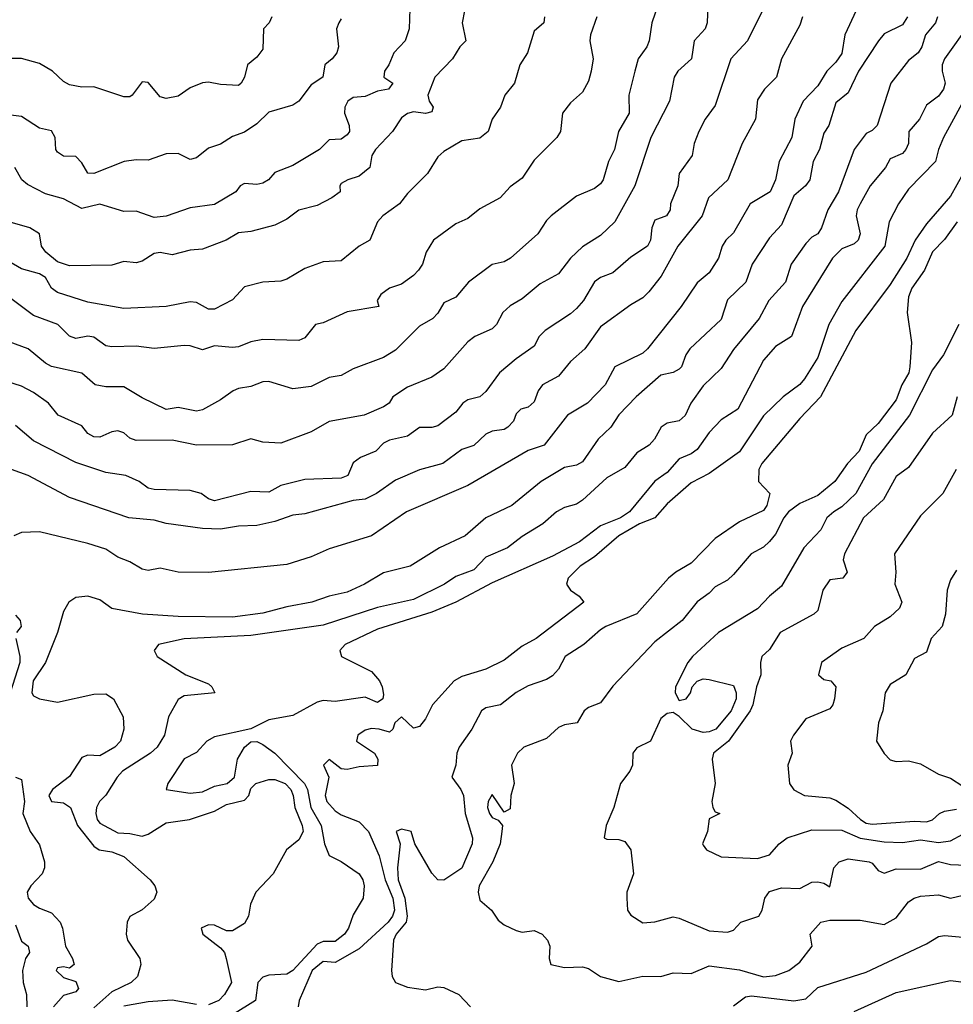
# Model space of a CAD drawing. Header units: metres. Extents: x -46681 to -43747, y -240911 to -237677.
# Tile 611 of 656: x -45624 to -45547, y -239375 to -239293. Entities that reach past the tile are written whole.
import ezdxf

# ---------------------------------------------------------------- set-up
doc = ezdxf.new("R2010")
doc.units = ezdxf.units.M
doc.layers.add('CONTOUR_INDEX', color=1, linetype='Continuous')
doc.layers.add('CONTOUR_INTER', color=3, linetype='Continuous')

msp = doc.modelspace()

# ---------------------------------------------------------------- linework, layer by layer
at = {"layer": 'CONTOUR_INDEX'}
for points, elevation in [([(-45554.919, -239292.52), (-45555.859, -239294.52), (-45556.095, -239296.071), (-45556.595, -239296.792), (-45557.344, -239297.52), (-45558.095, -239298.738), (-45559.3, -239300.02), (-45560.015, -239301.52), (-45560.253, -239303.02), (-45561.294, -239305.02), (-45561.614, -239306.52), (-45562.056, -239307.52), (-45563.696, -239308.52), (-45565.095, -239310.918), (-45565.731, -239311.52), (-45566.023, -239312.02), (-45566.326, -239313.02), (-45567.095, -239314.244), (-45568.095, -239315.059), (-45569.411, -239317.02), (-45572.203, -239320.52), (-45572.595, -239320.879), (-45574.925, -239322.02), (-45575.722, -239323.52), (-45577.193, -239325.02), (-45578.847, -239326.02), (-45580.771, -239328.52), (-45582.095, -239328.955), (-45587.095, -239331.844), (-45592.177, -239334.02), (-45595.095, -239336.027), (-45598.595, -239337.093), (-45600.095, -239337.757), (-45602.095, -239338.392), (-45608.595, -239339.065), (-45611.095, -239339.042), (-45612.595, -239338.693), (-45613.595, -239338.893), (-45614.095, -239338.791), (-45615.095, -239338.183), (-45616.095, -239337.782), (-45617.095, -239337.116), (-45618.595, -239336.647), (-45622.595, -239335.697), (-45624.095, -239335.743), (-45624.718, -239336.02)], 100), ([(-45576.417, -239293.02), (-45576.938, -239294.52), (-45576.992, -239295.02), (-45576.711, -239296.52), (-45576.871, -239297.52), (-45577.095, -239298.354), (-45577.595, -239299.264), (-45578.595, -239300.155), (-45579.243, -239301.02), (-45579.431, -239302.52), (-45579.717, -239303.02), (-45581.595, -239304.894), (-45582.595, -239306.388), (-45583.595, -239307.105), (-45584.425, -239308.02), (-45586.095, -239308.943), (-45587.095, -239309.737), (-45588.095, -239310.167), (-45589.957, -239311.52), (-45590.543, -239312.52), (-45590.855, -239313.52), (-45591.178, -239314.02), (-45591.595, -239314.465), (-45592.595, -239315.168), (-45593.595, -239315.515), (-45594.321, -239316.02), (-45594.602, -239316.52), (-45594.471, -239317.02), (-45597.095, -239317.474), (-45599.095, -239318.368), (-45599.712, -239318.52), (-45600.595, -239319.623), (-45601.095, -239319.848), (-45604.095, -239319.747), (-45605.095, -239319.955), (-45606.095, -239320.367), (-45606.595, -239320.428), (-45608.095, -239320.292), (-45609.095, -239320.622), (-45610.095, -239320.277), (-45610.595, -239320.248), (-45613.095, -239320.508), (-45614.595, -239320.306), (-45616.595, -239320.363), (-45617.095, -239320.285), (-45618.095, -239319.552), (-45618.595, -239319.496), (-45619.595, -239319.669), (-45620.095, -239319.492), (-45621.082, -239318.52), (-45623.095, -239317.764), (-45626.095, -239315.538)], 105), ([(-45603.345, -239293.02), (-45603.561, -239293.52), (-45604.03, -239294.02), (-45604.095, -239295.701), (-45604.595, -239296.371), (-45605.363, -239297.02), (-45605.619, -239298.02), (-45605.874, -239298.52), (-45606.095, -239298.712), (-45607.595, -239298.635), (-45608.595, -239298.442), (-45609.095, -239298.499), (-45610.095, -239298.902), (-45611.095, -239299.608), (-45612.095, -239299.806), (-45612.595, -239299.66), (-45613.595, -239298.478), (-45614.095, -239298.414), (-45614.916, -239299.52), (-45615.095, -239299.646), (-45615.595, -239299.651), (-45618.095, -239298.827), (-45619.095, -239298.856), (-45620.095, -239298.655), (-45620.595, -239298.399), (-45621.516, -239297.52), (-45622.595, -239296.891), (-45624.095, -239296.498), (-45625.095, -239296.496)], 110), ([(-45546.063, -239306.02), (-45547.095, -239307.88), (-45549.095, -239310.184), (-45550.026, -239311.52), (-45550.72, -239313.02), (-45552.095, -239315.201), (-45554.938, -239319.02), (-45557.877, -239324.52), (-45559.595, -239326.312), (-45562.747, -239330.02), (-45562.99, -239330.52), (-45563.002, -239331.52), (-45562.067, -239332.52), (-45562.331, -239333.52), (-45562.595, -239333.931), (-45564.595, -239334.852), (-45566.595, -239336.244), (-45568.595, -239338.295), (-45569.859, -239339.02), (-45570.476, -239339.52), (-45573.095, -239342.474), (-45575.669, -239343.52), (-45576.095, -239343.802), (-45577.487, -239345.02), (-45579.031, -239346.02), (-45579.595, -239347.07), (-45580.095, -239347.604), (-45580.595, -239347.917), (-45582.095, -239348.439), (-45583.095, -239348.993), (-45584.406, -239350.02), (-45585.595, -239350.265), (-45585.973, -239350.52), (-45586.758, -239352.02), (-45587.811, -239353.52), (-45588.003, -239354.02), (-45588.085, -239355.02), (-45588.417, -239356.02), (-45587.674, -239357.02), (-45587.468, -239357.52), (-45587.316, -239359.02), (-45586.727, -239361.02), (-45586.752, -239361.52), (-45587.595, -239363.54), (-45589.095, -239364.548), (-45589.595, -239364.526), (-45590.095, -239363.959), (-45591.489, -239361.52), (-45591.786, -239360.52), (-45592.595, -239360.306), (-45593.048, -239360.52), (-45592.72, -239361.52), (-45592.925, -239363.52), (-45592.862, -239364.52), (-45592.328, -239366.02), (-45592.137, -239367.52), (-45592.222, -239368.02), (-45593.041, -239369.02), (-45593.254, -239369.52), (-45593.429, -239372.02), (-45593.366, -239372.52), (-45593.095, -239373.029), (-45592.095, -239373.403), (-45590.595, -239373.631), (-45589.595, -239373.385), (-45589.095, -239373.429), (-45587.844, -239374.02), (-45586.889, -239375.02)], 95), ([(-45546.595, -239338.851), (-45547.095, -239339.654), (-45547.381, -239340.52), (-45547.506, -239342.52), (-45547.801, -239343.52), (-45548.704, -239344.52), (-45549.095, -239345.666), (-45550.095, -239346.193), (-45550.798, -239347.52), (-45552.095, -239348.32), (-45552.513, -239349.02), (-45552.721, -239350.52), (-45553.079, -239351.52), (-45553.225, -239353.02), (-45552.595, -239354.044), (-45552.095, -239354.578), (-45551.595, -239354.716), (-45550.595, -239354.665), (-45549.595, -239354.902), (-45548.095, -239355.763), (-45547.095, -239356.101), (-45546.095, -239356.764)], 90), ([(-45624.595, -239342.581), (-45624.204, -239343.02), (-45624.108, -239343.52), (-45624.489, -239344.02)], 100), ([(-45624.56, -239344.52), (-45624.218, -239346.02), (-45624.233, -239346.52), (-45625.03, -239349.02)], 100), ([(-45624.595, -239356.01), (-45624.095, -239356.198), (-45623.84, -239358.02), (-45623.981, -239359.02), (-45623.375, -239360.52), (-45622.595, -239361.617), (-45622.171, -239363.02), (-45622.174, -239363.52), (-45622.379, -239364.02), (-45623.301, -239365.02), (-45623.604, -239365.52), (-45623.519, -239366.02), (-45623.095, -239366.542), (-45622.595, -239366.867), (-45621.595, -239367.239), (-45620.886, -239368.02), (-45620.69, -239368.52), (-45620.434, -239370.02), (-45619.868, -239371.02), (-45619.718, -239371.52), (-45620.095, -239371.83), (-45620.595, -239371.705), (-45621.095, -239371.813), (-45621.214, -239372.02), (-45620.595, -239372.601), (-45619.595, -239372.925), (-45619.373, -239373.52), (-45619.595, -239373.791), (-45620.595, -239374.103), (-45621.433, -239375.02)], 100), ([(-45565.095, -239374.943), (-45564.095, -239374.199), (-45563.595, -239374.11), (-45560.095, -239374.537), (-45559.095, -239374.382), (-45558.095, -239373.429), (-45554.095, -239372.156), (-45549.095, -239369.81), (-45548.095, -239369.211), (-45547.595, -239369.129), (-45546.095, -239369.266)], 95)]:
    msp.add_lwpolyline(points, dxfattribs=dict(at, elevation=elevation))
at = {"layer": 'CONTOUR_INTER'}
for points, elevation in [([(-45587.196, -239291.52), (-45587.568, -239293.52), (-45587.276, -239295.02), (-45587.774, -239295.52), (-45588.37, -239296.52), (-45589.837, -239298.02), (-45590.405, -239299.52), (-45590.294, -239300.02), (-45589.962, -239300.52), (-45590.095, -239300.902), (-45590.595, -239301.049), (-45591.595, -239300.893), (-45592.095, -239301.042), (-45592.595, -239301.402), (-45593.343, -239302.52), (-45594.764, -239304.02), (-45595.052, -239304.52), (-45595.218, -239305.52), (-45596.095, -239306.238), (-45597.042, -239306.52), (-45597.595, -239306.836), (-45597.697, -239307.02), (-45597.673, -239307.52), (-45598.364, -239308.02), (-45599.595, -239308.66), (-45601.095, -239309.042), (-45602.095, -239309.797), (-45603.095, -239310.281), (-45605.095, -239310.814), (-45606.095, -239310.914), (-45607.123, -239311.52), (-45609.095, -239312.278), (-45610.095, -239312.364), (-45611.595, -239312.741), (-45612.595, -239312.562), (-45613.095, -239312.626), (-45614.095, -239313.27), (-45614.595, -239313.395), (-45615.595, -239313.297), (-45616.595, -239313.598), (-45620.095, -239313.646), (-45621.095, -239313.32), (-45622.061, -239312.52), (-45622.428, -239312.02), (-45622.595, -239311.007), (-45623.408, -239310.52), (-45625.595, -239309.868)], 107), ([(-45591.877, -239291.52), (-45591.953, -239294.02), (-45592.298, -239295.02), (-45593.236, -239296.02), (-45593.654, -239297.02), (-45593.998, -239297.52), (-45594.049, -239298.02), (-45593.311, -239298.52), (-45593.673, -239299.02), (-45594.595, -239299.199), (-45595.595, -239299.622), (-45596.595, -239299.713), (-45597.033, -239300.02), (-45597.285, -239300.52), (-45597.306, -239301.02), (-45596.933, -239302.02), (-45596.898, -239302.52), (-45597.095, -239302.8), (-45597.595, -239303.158), (-45598.595, -239303.224), (-45599.398, -239304.02), (-45601.595, -239305.353), (-45603.095, -239305.914), (-45603.631, -239306.52), (-45604.095, -239306.821), (-45604.595, -239306.909), (-45605.595, -239306.845), (-45605.964, -239307.02), (-45606.312, -239307.52), (-45608.095, -239308.585), (-45610.095, -239308.856), (-45612.095, -239309.544), (-45613.095, -239309.647), (-45614.595, -239309.142), (-45615.595, -239309.168), (-45617.595, -239308.54), (-45619.095, -239308.918), (-45620.595, -239308.098), (-45622.095, -239307.68), (-45623.595, -239306.918), (-45624.053, -239306.52), (-45624.628, -239305.52)], 108), ([(-45567.213, -239292.02), (-45567.271, -239293.52), (-45567.446, -239294.02), (-45568.355, -239295.02), (-45568.575, -239296.52), (-45569.686, -239297.52), (-45569.99, -239298.02), (-45570.393, -239300.02), (-45571.922, -239303.02), (-45573.261, -239307.02), (-45574.917, -239310.02), (-45576.095, -239311.145), (-45577.595, -239312.076), (-45578.595, -239313.029), (-45579.595, -239314.316), (-45581.095, -239315.154), (-45582.595, -239316.378), (-45583.595, -239316.975), (-45584.203, -239317.52), (-45584.725, -239318.52), (-45585.095, -239318.877), (-45586.526, -239319.52), (-45587.095, -239319.956), (-45589.095, -239322.185), (-45590.095, -239322.883), (-45592.095, -239323.716), (-45593.306, -239324.52), (-45593.616, -239325.02), (-45594.095, -239325.325), (-45595.683, -239326.02), (-45598.595, -239326.539), (-45600.095, -239327.409), (-45602.595, -239328.334), (-45604.095, -239328.269), (-45605.095, -239327.99), (-45606.595, -239328.473), (-45609.595, -239328.507), (-45611.595, -239328.101), (-45614.595, -239328.111), (-45615.095, -239327.931), (-45615.595, -239327.477), (-45616.095, -239327.323), (-45616.595, -239327.414), (-45617.595, -239327.851), (-45618.095, -239327.832), (-45618.595, -239327.552), (-45619.095, -239326.908), (-45621.049, -239326.02), (-45621.838, -239325.02), (-45623.095, -239324.16), (-45624.095, -239323.62), (-45626.095, -239323.001)], 103), ([(-45571.32, -239292.02), (-45571.848, -239293.52), (-45572.07, -239295.02), (-45572.269, -239295.52), (-45572.977, -239296.52), (-45573.27, -239297.52), (-45573.756, -239299.52), (-45573.743, -239301.02), (-45574.624, -239302.52), (-45574.933, -239304.02), (-45575.452, -239305.02), (-45575.877, -239306.52), (-45576.095, -239306.862), (-45576.595, -239307.25), (-45578.095, -239307.881), (-45580.193, -239309.52), (-45580.595, -239309.901), (-45581.294, -239311.02), (-45583.565, -239313.02), (-45584.095, -239313.312), (-45585.095, -239313.536), (-45587.057, -239315.02), (-45588.095, -239316.264), (-45589.095, -239316.716), (-45589.595, -239317.583), (-45590.011, -239318.02), (-45591.095, -239318.667), (-45593.095, -239320.642), (-45594.095, -239321.244), (-45596.595, -239322.184), (-45597.595, -239322.733), (-45598.595, -239322.893), (-45600.095, -239323.657), (-45601.595, -239323.839), (-45603.595, -239323.233), (-45604.095, -239323.263), (-45605.095, -239323.656), (-45606.095, -239323.809), (-45606.556, -239324.02), (-45607.595, -239324.767), (-45609.095, -239325.574), (-45609.595, -239325.685), (-45611.095, -239325.4), (-45612.095, -239325.549), (-45614.095, -239324.593), (-45615.595, -239323.683), (-45617.095, -239323.676), (-45617.991, -239323.52), (-45619.095, -239322.554), (-45621.595, -239322.003), (-45622.095, -239321.73), (-45623.539, -239320.52), (-45625.095, -239319.944)], 104), ([(-45562.69, -239292.52), (-45563.913, -239295.02), (-45565.3, -239296.52), (-45566.595, -239300.382), (-45567.434, -239301.52), (-45567.953, -239302.52), (-45568.333, -239303.52), (-45568.513, -239304.52), (-45569.585, -239306.02), (-45569.694, -239307.02), (-45570.309, -239308.52), (-45570.342, -239309.02), (-45570.628, -239309.52), (-45571.595, -239309.867), (-45571.856, -239310.52), (-45571.958, -239311.52), (-45572.21, -239312.02), (-45573.595, -239312.938), (-45575.095, -239314.225), (-45576.095, -239314.624), (-45576.595, -239314.969), (-45577.526, -239316.52), (-45578.095, -239317.178), (-45578.595, -239317.633), (-45580.693, -239319.02), (-45581.18, -239319.52), (-45581.595, -239320.309), (-45583.095, -239321.359), (-45584.467, -239322.52), (-45585.595, -239324.065), (-45586.095, -239324.505), (-45587.095, -239324.757), (-45587.526, -239325.02), (-45588.095, -239325.775), (-45589.595, -239326.908), (-45590.095, -239327.058), (-45591.095, -239327.037), (-45592.095, -239327.776), (-45593.595, -239328.094), (-45594.095, -239328.343), (-45594.712, -239329.02), (-45595.986, -239329.52), (-45596.595, -239329.961), (-45597.049, -239331.02), (-45597.595, -239331.237), (-45600.595, -239331.359), (-45602.595, -239331.851), (-45603.595, -239332.41), (-45605.095, -239332.337), (-45608.095, -239333.112), (-45608.595, -239332.953), (-45609.192, -239332.52), (-45610.095, -239332.272), (-45613.095, -239332.184), (-45613.595, -239332.064), (-45614.335, -239331.52), (-45615.449, -239331.02), (-45617.095, -239330.786), (-45619.595, -239329.944), (-45623.095, -239328.163), (-45624.595, -239326.888)], 102), ([(-45580.757, -239293.02), (-45580.809, -239293.52), (-45581.595, -239294.221), (-45582.165, -239296.02), (-45582.796, -239297.02), (-45583.243, -239298.52), (-45584.022, -239299.52), (-45584.389, -239300.52), (-45585.07, -239301.52), (-45585.427, -239302.52), (-45586.095, -239303.07), (-45587.595, -239303.304), (-45589.095, -239304.181), (-45589.595, -239304.639), (-45590.433, -239306.02), (-45592.095, -239307.656), (-45592.771, -239308.52), (-45594.15, -239309.52), (-45594.574, -239310.02), (-45595.221, -239311.52), (-45596.111, -239312.02), (-45597.595, -239313.242), (-45599.095, -239313.327), (-45600.595, -239313.883), (-45602.095, -239314.768), (-45602.595, -239314.915), (-45604.095, -239315.002), (-45605.595, -239315.388), (-45606.595, -239316.471), (-45608.095, -239317.247), (-45608.595, -239317.244), (-45609.595, -239316.704), (-45610.095, -239316.625), (-45612.095, -239317.03), (-45615.595, -239317.199), (-45618.595, -239316.675), (-45621.095, -239315.852), (-45621.602, -239315.52), (-45622.095, -239314.616), (-45622.595, -239314.328), (-45624.095, -239313.9), (-45625.607, -239313.02)], 106), ([(-45559.369, -239293.02), (-45559.595, -239293.732), (-45561.1, -239296.52), (-45561.535, -239298.02), (-45562.511, -239299.02), (-45563.095, -239299.912), (-45563.265, -239301.52), (-45564.381, -239303.52), (-45565.566, -239306.52), (-45567.158, -239308.02), (-45567.674, -239309.52), (-45569.699, -239312.02), (-45571.078, -239314.52), (-45572.095, -239315.818), (-45572.595, -239316.32), (-45573.595, -239316.892), (-45576.095, -239318.712), (-45577.406, -239320.52), (-45578.595, -239321.591), (-45579.595, -239322.786), (-45580.916, -239323.52), (-45581.269, -239324.02), (-45581.595, -239324.913), (-45582.095, -239325.35), (-45582.705, -239325.52), (-45583.095, -239325.921), (-45583.326, -239326.52), (-45583.777, -239327.02), (-45584.095, -239327.204), (-45585.095, -239327.358), (-45585.595, -239327.587), (-45586.595, -239328.54), (-45587.595, -239328.882), (-45589.17, -239330.02), (-45591.095, -239330.546), (-45593.095, -239331.419), (-45594.667, -239332.52), (-45595.595, -239332.973), (-45596.595, -239333.099), (-45600.595, -239334.205), (-45601.595, -239334.31), (-45603.095, -239334.839), (-45604.595, -239335.177), (-45606.095, -239335.221), (-45607.595, -239335.457), (-45609.095, -239335.407), (-45612.095, -239335.011), (-45613.095, -239334.733), (-45615.183, -239334.52), (-45620.095, -239332.837), (-45623.524, -239331.02), (-45625.595, -239330.266)], 101), ([(-45597.595, -239293.188), (-45597.801, -239293.52), (-45597.98, -239294.02), (-45597.816, -239295.52), (-45597.95, -239296.02), (-45598.33, -239296.52), (-45598.956, -239297.02), (-45599.117, -239298.02), (-45600.095, -239298.679), (-45601.095, -239300.02), (-45601.595, -239300.336), (-45603.595, -239300.924), (-45604.595, -239301.883), (-45605.595, -239302.591), (-45606.595, -239302.949), (-45607.595, -239303.568), (-45608.595, -239303.91), (-45609.595, -239304.712), (-45610.095, -239304.854), (-45611.095, -239304.365), (-45612.095, -239304.378), (-45613.595, -239304.916), (-45614.595, -239304.882), (-45615.581, -239305.02), (-45618.095, -239306.002), (-45618.595, -239305.986), (-45619.095, -239305.12), (-45619.595, -239304.61), (-45620.595, -239304.564), (-45621.095, -239304.24), (-45621.245, -239304.02), (-45621.301, -239303.02), (-45621.595, -239302.488), (-45622.595, -239302.246), (-45624.095, -239301.288), (-45625.595, -239301.097)], 109), ([(-45550.672, -239293.02), (-45551.095, -239293.706), (-45552.595, -239294.453), (-45553.07, -239295.02), (-45554.73, -239297.52), (-45555.595, -239299.33), (-45556.595, -239300.155), (-45557.178, -239302.02), (-45557.595, -239302.675), (-45557.951, -239304.02), (-45558.471, -239305.02), (-45558.756, -239306.52), (-45559.131, -239307.02), (-45560.095, -239307.86), (-45561.095, -239310.259), (-45562.095, -239311.34), (-45563.527, -239313.52), (-45564.071, -239315.02), (-45565.595, -239316.466), (-45566.095, -239318.089), (-45568.704, -239320.52), (-45569.04, -239321.02), (-45569.394, -239322.02), (-45569.595, -239322.228), (-45570.095, -239322.485), (-45571.095, -239322.723), (-45573.152, -239324.52), (-45574.595, -239325.996), (-45575.262, -239327.02), (-45576.295, -239328.02), (-45577.595, -239329.879), (-45578.095, -239330.161), (-45579.095, -239330.372), (-45581.035, -239331.52), (-45583.465, -239333.52), (-45585.616, -239334.52), (-45587.324, -239336.02), (-45589.446, -239337.02), (-45591.878, -239338.52), (-45594.095, -239339.071), (-45595.673, -239340.02), (-45597.095, -239340.697), (-45598.595, -239341.023), (-45600.024, -239341.52), (-45602.095, -239341.895), (-45604.095, -239342.435), (-45606.595, -239342.768), (-45611.095, -239342.702), (-45614.06, -239342.52), (-45616.595, -239342.033), (-45617.595, -239341.327), (-45618.595, -239341.022), (-45619.595, -239341.141), (-45620.164, -239341.52), (-45620.595, -239342.274), (-45621.11, -239344.02), (-45622.095, -239346.52), (-45623.116, -239348.02), (-45623.219, -239349.02), (-45623.095, -239349.272), (-45622.595, -239349.513), (-45621.095, -239349.79), (-45618.095, -239349.139), (-45617.095, -239349.106), (-45616.473, -239349.52), (-45615.665, -239351.02), (-45615.616, -239352.02), (-45615.881, -239353.02), (-45616.363, -239353.52), (-45617.595, -239354.243), (-45618.595, -239354.18), (-45619.095, -239354.375), (-45620.095, -239355.955), (-45621.528, -239357.02), (-45621.818, -239357.52), (-45621.595, -239358.022), (-45620.595, -239358.131), (-45620.016, -239358.52), (-45619.434, -239360.02), (-45618.095, -239361.724), (-45617.662, -239362.02), (-45616.595, -239362.188), (-45615.595, -239362.584), (-45613.427, -239364.52), (-45613.033, -239365.02), (-45612.87, -239365.52), (-45613.095, -239366.113), (-45614.095, -239367.003), (-45615.095, -239367.561), (-45615.324, -239368.02), (-45615.424, -239369.02), (-45615.295, -239369.52), (-45614.272, -239371.02), (-45614.189, -239371.52), (-45614.475, -239372.52), (-45615.011, -239373.02), (-45616.595, -239373.777), (-45618.095, -239375.123)], 99), ([(-45548.179, -239293.02), (-45548.358, -239293.52), (-45549.175, -239294.52), (-45549.491, -239295.52), (-45549.785, -239296.02), (-45550.595, -239296.641), (-45552.056, -239298.52), (-45553.171, -239302.02), (-45553.595, -239302.442), (-45554.095, -239302.708), (-45555.088, -239304.02), (-45556.386, -239307.52), (-45557.263, -239309.02), (-45557.792, -239310.52), (-45558.095, -239311.015), (-45558.595, -239311.295), (-45559.095, -239311.802), (-45560.314, -239313.52), (-45560.769, -239315.02), (-45562.157, -239316.52), (-45562.958, -239318.02), (-45565.095, -239320.583), (-45566.095, -239322.155), (-45567.595, -239323.585), (-45568.623, -239325.02), (-45569.095, -239326.041), (-45569.595, -239326.495), (-45570.595, -239326.699), (-45571.073, -239327.02), (-45571.623, -239328.02), (-45572.072, -239328.52), (-45573.095, -239329.156), (-45574.095, -239330.362), (-45575.595, -239331.226), (-45577.595, -239333.054), (-45578.095, -239333.384), (-45579.095, -239333.677), (-45579.742, -239334.02), (-45580.875, -239335.02), (-45582.595, -239336.088), (-45583.823, -239337.02), (-45585.595, -239337.775), (-45586.595, -239338.825), (-45588.095, -239339.377), (-45589.039, -239340.02), (-45591.595, -239341.291), (-45594.595, -239341.945), (-45599.095, -239343.427), (-45605.095, -239344.287), (-45610.595, -239344.56), (-45612.738, -239345.02), (-45613.095, -239345.504), (-45612.844, -239346.02), (-45610.468, -239347.52), (-45608.595, -239348.285), (-45608.302, -239348.52), (-45608.066, -239349.02), (-45610.595, -239349.286), (-45611.095, -239349.574), (-45611.897, -239351.02), (-45612.245, -239352.52), (-45612.833, -239353.52), (-45613.399, -239354.02), (-45615.715, -239355.52), (-45616.165, -239356.02), (-45617.095, -239357.512), (-45617.629, -239358.02), (-45617.861, -239358.52), (-45617.922, -239359.02), (-45617.828, -239359.52), (-45617.595, -239359.807), (-45616.095, -239360.615), (-45615.095, -239360.663), (-45614.095, -239360.889), (-45613.595, -239360.735), (-45612.095, -239359.788), (-45610.165, -239359.52), (-45608.095, -239358.823), (-45607.095, -239358.26), (-45605.595, -239357.907), (-45605.256, -239357.52), (-45605.095, -239356.94), (-45604.664, -239356.52), (-45603.595, -239356.211), (-45603.095, -239356.199), (-45602.241, -239356.52), (-45601.757, -239357.02), (-45601.563, -239357.52), (-45601.447, -239358.52), (-45600.816, -239360.02), (-45600.736, -239360.52), (-45601.095, -239361.205), (-45602.115, -239362.02), (-45603.239, -239364.02), (-45604.674, -239365.52), (-45605.112, -239366.52), (-45605.264, -239367.52), (-45605.595, -239368.139), (-45606.595, -239368.741), (-45607.095, -239368.723), (-45608.095, -239368.276), (-45608.595, -239368.237), (-45609.209, -239368.52), (-45609.072, -239369.02), (-45607.595, -239370.148), (-45607.262, -239370.52), (-45607.12, -239371.02), (-45606.697, -239373.02), (-45607.264, -239374.02), (-45607.722, -239374.52), (-45608.595, -239374.872)], 98), ([(-45545.473, -239293.52), (-45547.604, -239296.52), (-45547.79, -239297.02), (-45547.808, -239297.52), (-45547.544, -239298.52), (-45547.674, -239299.02), (-45548.095, -239299.598), (-45549.095, -239300.345), (-45549.677, -239301.52), (-45550.546, -239302.52), (-45550.571, -239303.52), (-45550.794, -239304.02), (-45551.095, -239304.357), (-45552.095, -239304.8), (-45552.481, -239305.52), (-45553.753, -239307.02), (-45554.592, -239308.52), (-45554.836, -239309.02), (-45554.911, -239309.52), (-45554.592, -239311.02), (-45554.752, -239311.52), (-45555.095, -239311.824), (-45556.095, -239312.25), (-45556.885, -239313.02), (-45559.359, -239317.02), (-45560.286, -239319.52), (-45561.595, -239320.336), (-45562.595, -239321.482), (-45564.721, -239325.52), (-45566.095, -239326.42), (-45567.095, -239327.455), (-45568.095, -239328.867), (-45568.595, -239329.224), (-45569.595, -239329.638), (-45570.595, -239330.782), (-45571.595, -239331.481), (-45573.7, -239334.02), (-45574.451, -239334.52), (-45576.095, -239335.193), (-45577.838, -239336.52), (-45580.095, -239337.707), (-45585.095, -239339.904), (-45588.095, -239341.525), (-45590.095, -239342.354), (-45594.595, -239343.761), (-45597.258, -239345.02), (-45597.712, -239345.52), (-45597.563, -239346.02), (-45595.095, -239347.263), (-45594.422, -239348.02), (-45594.195, -239348.52), (-45594.095, -239349.163), (-45594.147, -239349.52), (-45594.595, -239349.827), (-45595.595, -239349.388), (-45598.095, -239349.737), (-45599.095, -239349.658), (-45599.595, -239349.81), (-45601.595, -239350.907), (-45603.595, -239351.264), (-45605.095, -239352.013), (-45608.095, -239352.659), (-45608.717, -239353.02), (-45609.595, -239353.976), (-45610.595, -239354.493), (-45611.969, -239356.52), (-45612.095, -239357.021), (-45610.095, -239357.345), (-45609.095, -239357.222), (-45608.095, -239356.76), (-45607.053, -239356.52), (-45606.43, -239356.02), (-45606.182, -239354.52), (-45605.595, -239353.526), (-45605.095, -239353.077), (-45604.595, -239353.06), (-45604.095, -239353.295), (-45603.098, -239354.02), (-45600.623, -239356.52), (-45600.373, -239357.02), (-45600.112, -239358.52), (-45599.267, -239360.02), (-45598.99, -239361.52), (-45598.595, -239362.507), (-45597.595, -239362.985), (-45596.112, -239364.02), (-45595.804, -239364.52), (-45595.702, -239365.02), (-45595.773, -239366.02), (-45596.595, -239367.421), (-45596.987, -239368.52), (-45597.318, -239369.02), (-45598.095, -239369.615), (-45599.095, -239369.627), (-45599.595, -239369.836), (-45601.595, -239372.02), (-45602.095, -239372.331), (-45603.595, -239372.403), (-45604.095, -239372.583), (-45604.488, -239373.02), (-45604.707, -239374.52), (-45606.595, -239375.701)], 97), ([(-45545.497, -239299.02), (-45547.687, -239303.02), (-45548.101, -239304.02), (-45548.334, -239305.02), (-45550.595, -239307.298), (-45551.406, -239308.52), (-45552.183, -239310.02), (-45552.553, -239312.02), (-45556.095, -239316.623), (-45557.179, -239318.52), (-45558.095, -239321.239), (-45559.205, -239323.02), (-45559.595, -239323.493), (-45560.957, -239324.52), (-45562.595, -239326.092), (-45564.595, -239329.052), (-45567.095, -239330.87), (-45568.595, -239331.631), (-45570.595, -239333.366), (-45571.595, -239334.537), (-45572.863, -239335.02), (-45574.597, -239336.02), (-45576.595, -239337.764), (-45577.795, -239338.52), (-45578.795, -239339.52), (-45578.933, -239340.02), (-45578.581, -239340.52), (-45577.877, -239341.02), (-45577.491, -239341.52), (-45581.448, -239344.52), (-45582.595, -239345.164), (-45584.095, -239346.326), (-45585.595, -239347.065), (-45587.595, -239347.674), (-45588.227, -239348.02), (-45590.034, -239350.02), (-45590.595, -239351.165), (-45591.095, -239351.799), (-45591.595, -239351.937), (-45592.595, -239351.014), (-45593.162, -239351.52), (-45593.312, -239352.02), (-45593.595, -239352.29), (-45594.436, -239352.02), (-45595.095, -239351.985), (-45595.595, -239352.125), (-45596.219, -239352.52), (-45596.331, -239353.02), (-45594.845, -239354.02), (-45594.556, -239354.52), (-45594.595, -239355.045), (-45596.095, -239355.146), (-45597.095, -239355.381), (-45597.595, -239355.326), (-45598.595, -239354.535), (-45599.058, -239355.02), (-45598.628, -239356.02), (-45598.917, -239357.52), (-45598.779, -239358.02), (-45598.095, -239358.803), (-45597.595, -239359.122), (-45596.095, -239359.711), (-45595.325, -239360.52), (-45594.454, -239362.52), (-45593.962, -239364.52), (-45593.303, -239366.02), (-45593.181, -239367.02), (-45593.33, -239367.52), (-45593.698, -239368.02), (-45596.095, -239370.215), (-45598.095, -239371.37), (-45599.095, -239371.274), (-45600.004, -239372.02), (-45601.078, -239374.52), (-45601.148, -239375.02)], 96), ([(-45546.552, -239310.02), (-45547.595, -239311.467), (-45548.595, -239312.494), (-45549.25, -239314.02), (-45550.316, -239315.52), (-45550.595, -239316.219), (-45550.702, -239317.52), (-45550.328, -239320.02), (-45550.462, -239322.02), (-45550.563, -239322.52), (-45551.148, -239323.52), (-45551.595, -239324.748), (-45553.095, -239326.725), (-45554.095, -239327.653), (-45554.669, -239329.02), (-45555.636, -239330.02), (-45556.682, -239331.52), (-45558.095, -239332.68), (-45559.595, -239333.343), (-45560.516, -239334.02), (-45560.928, -239334.52), (-45561.595, -239335.88), (-45562.095, -239336.489), (-45562.595, -239336.945), (-45563.609, -239337.52), (-45565.095, -239339.228), (-45565.595, -239339.683), (-45566.595, -239340.246), (-45567.095, -239340.77), (-45568.095, -239341.493), (-45569.351, -239343.02), (-45571.595, -239344.809), (-45575.095, -239348.485), (-45576.095, -239349.844), (-45577.095, -239350.23), (-45577.471, -239350.52), (-45578.046, -239351.52), (-45579.095, -239351.669), (-45579.595, -239351.894), (-45580.595, -239352.814), (-45582.457, -239353.52), (-45582.986, -239354.02), (-45583.481, -239355.02), (-45583.267, -239356.52), (-45583.538, -239357.52), (-45583.595, -239358.635), (-45584.095, -239358.901), (-45585.095, -239357.441), (-45585.425, -239358.02), (-45585.462, -239358.52), (-45585.296, -239359.02), (-45585.095, -239359.344), (-45584.595, -239359.561), (-45584.241, -239360.02), (-45584.269, -239360.52), (-45584.413, -239361.52), (-45585.037, -239363.02), (-45586.154, -239365.02), (-45586.255, -239365.52), (-45586.095, -239366.209), (-45585.145, -239367.02), (-45584.595, -239367.847), (-45584.095, -239368.238), (-45583.095, -239368.72), (-45582.595, -239368.842), (-45581.595, -239368.703), (-45580.927, -239369.02), (-45580.507, -239369.52), (-45580.294, -239370.02), (-45580.367, -239371.02), (-45580.225, -239371.52), (-45579.095, -239371.76), (-45577.595, -239371.72), (-45577.095, -239371.866), (-45576.095, -239372.508), (-45574.595, -239372.944), (-45572.595, -239372.496), (-45571.095, -239372.513), (-45570.095, -239372.224), (-45568.595, -239372.277), (-45567.095, -239371.638), (-45564.595, -239371.972), (-45562.595, -239372.541), (-45561.595, -239372.434), (-45560.51, -239372.02), (-45559.595, -239371.33), (-45558.569, -239370.02), (-45558.73, -239369.02), (-45557.848, -239368.02), (-45557.095, -239367.854), (-45554.595, -239367.852), (-45552.595, -239368.206), (-45551.595, -239367.648), (-45550.595, -239366.347), (-45550.112, -239366.02), (-45549.595, -239365.864), (-45548.095, -239365.755), (-45547.095, -239366.032), (-45545.595, -239365.668)], 94), ([(-45546.401, -239318.52), (-45547.693, -239321.02), (-45548.595, -239322.279), (-45550.497, -239326.02), (-45553.595, -239330.054), (-45554.958, -239332.52), (-45556.095, -239333.627), (-45556.782, -239334.02), (-45557.341, -239334.52), (-45557.862, -239335.52), (-45559.27, -239337.02), (-45561.095, -239340.201), (-45562.095, -239341.025), (-45563.095, -239342.074), (-45566.329, -239344.02), (-45568.473, -239346.02), (-45568.865, -239346.52), (-45569.888, -239348.52), (-45569.93, -239349.02), (-45569.595, -239349.663), (-45569.008, -239349.52), (-45568.661, -239349.02), (-45568.519, -239348.52), (-45568.095, -239348.051), (-45567.595, -239347.872), (-45567.095, -239347.906), (-45565.095, -239348.411), (-45564.854, -239349.02), (-45564.859, -239349.52), (-45565.292, -239350.52), (-45566.554, -239352.02), (-45567.095, -239352.251), (-45567.595, -239352.296), (-45568.524, -239352.02), (-45569.595, -239350.971), (-45570.095, -239350.649), (-45570.595, -239350.745), (-45571.095, -239351.15), (-45571.968, -239353.02), (-45573.095, -239353.568), (-45573.417, -239354.02), (-45573.463, -239355.02), (-45573.669, -239355.52), (-45574.463, -239356.52), (-45574.993, -239358.52), (-45575.627, -239360.02), (-45575.791, -239361.02), (-45575.595, -239361.153), (-45574.595, -239361.161), (-45574.095, -239361.328), (-45573.598, -239362.02), (-45573.372, -239364.02), (-45573.935, -239365.52), (-45573.935, -239366.02), (-45573.857, -239367.02), (-45573.595, -239367.434), (-45572.595, -239368.064), (-45571.595, -239368.004), (-45570.095, -239367.589), (-45569.595, -239367.674), (-45567.095, -239368.732), (-45565.595, -239368.847), (-45565.095, -239368.674), (-45564.487, -239368.02), (-45562.987, -239367.52), (-45562.719, -239367.02), (-45562.492, -239366.02), (-45562.095, -239365.491), (-45561.095, -239365.184), (-45559.595, -239365.224), (-45558.595, -239364.716), (-45558.095, -239364.673), (-45557.595, -239364.793), (-45557.095, -239365.094), (-45556.782, -239363.52), (-45556.317, -239363.02), (-45555.595, -239362.774), (-45553.852, -239363.02), (-45553.595, -239363.138), (-45553.095, -239363.749), (-45552.595, -239363.95), (-45551.595, -239363.601), (-45549.595, -239363.625), (-45548.095, -239363.004), (-45547.095, -239363.256), (-45545.095, -239363.316)], 93), ([(-45546.561, -239324.52), (-45546.963, -239326.02), (-45548.595, -239327.515), (-45550.595, -239330.353), (-45551.595, -239331.109), (-45552.657, -239333.02), (-45554.317, -239334.52), (-45555.896, -239337.52), (-45556.001, -239338.02), (-45555.66, -239339.02), (-45556.025, -239339.52), (-45557.095, -239339.659), (-45557.682, -239340.52), (-45558.095, -239342.207), (-45558.433, -239342.52), (-45561.213, -239344.02), (-45562.095, -239345.433), (-45562.725, -239346.02), (-45562.841, -239346.52), (-45562.817, -239347.52), (-45563.186, -239348.52), (-45563.475, -239350.02), (-45563.716, -239350.52), (-45565.506, -239353.02), (-45566.731, -239354.02), (-45566.84, -239354.52), (-45566.6, -239356.52), (-45566.891, -239358.02), (-45566.811, -239358.52), (-45566.595, -239358.874), (-45566.228, -239359.02), (-45567.095, -239359.448), (-45567.252, -239360.52), (-45567.652, -239361.52), (-45567.595, -239361.637), (-45567.326, -239362.02), (-45566.095, -239362.594), (-45563.095, -239362.737), (-45562.095, -239362.447), (-45561.313, -239361.52), (-45560.631, -239361.02), (-45558.595, -239360.361), (-45556.095, -239360.396), (-45554.595, -239361.051), (-45552.595, -239361.353), (-45551.095, -239361.432), (-45549.595, -239361.202), (-45548.095, -239361.413), (-45547.095, -239361.27), (-45546.095, -239360.739)], 92), ([(-45546.645, -239330.52), (-45547.735, -239332.52), (-45549.595, -239334.372), (-45551.75, -239337.52), (-45551.64, -239339.02), (-45551.727, -239340.02), (-45551.13, -239341.52), (-45551.331, -239342.02), (-45552.095, -239342.724), (-45553.411, -239343.52), (-45554.291, -239344.52), (-45556.095, -239345.313), (-45557.783, -239346.52), (-45558.037, -239347.52), (-45557.595, -239347.928), (-45557.031, -239348.02), (-45556.618, -239348.52), (-45556.721, -239349.52), (-45556.854, -239350.02), (-45557.095, -239350.346), (-45559.095, -239351.191), (-45560.123, -239352.52), (-45560.35, -239353.02), (-45560.229, -239354.02), (-45560.588, -239355.02), (-45560.434, -239356.52), (-45560.095, -239357.059), (-45559.193, -239357.52), (-45557.095, -239357.734), (-45556.595, -239357.919), (-45555.595, -239358.575), (-45554.573, -239359.52), (-45554.095, -239359.82), (-45553.595, -239359.903), (-45550.095, -239359.648), (-45549.095, -239359.699), (-45548.595, -239359.554), (-45548.013, -239359.02), (-45547.595, -239358.814), (-45546.595, -239358.65)], 91), ([(-45624.595, -239368.251), (-45624.095, -239369.597), (-45623.543, -239370.02), (-45623.435, -239370.52), (-45623.766, -239371.02), (-45623.994, -239372.02), (-45623.939, -239373.02), (-45623.657, -239374.02), (-45623.641, -239375.02)], 101), ([(-45555.095, -239375.427), (-45551.595, -239373.856), (-45547.095, -239372.837), (-45545.595, -239373.046)], 96), ([(-45609.595, -239374.847), (-45611.595, -239374.488), (-45613.595, -239374.614), (-45615.595, -239374.986)], 98)]:
    msp.add_lwpolyline(points, dxfattribs=dict(at, elevation=elevation))

doc.saveas('drawing.dxf')
